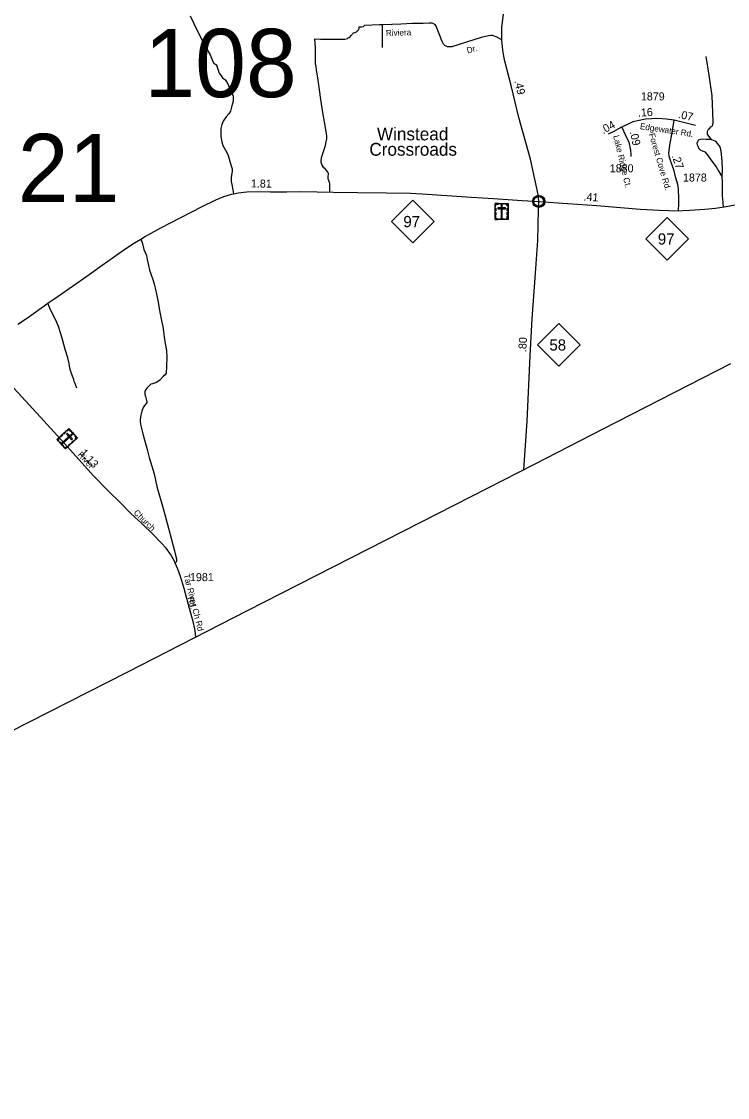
# Model space of a CAD drawing. Extents: x 2220236 to 2384410, y 720751 to 894131.
# Drawn here: x 2308913 to 2319935, y 748943 to 765749 of the extents above; entities that cross this region are included whole.
import ezdxf

# ---------------------------------------------------------------- set-up
doc = ezdxf.new("R2010")
doc.units = 0
doc.layers.add('Default', color=7, linetype='Continuous')

msp = doc.modelspace()

# ---------------------------------------------------------------- linework, layer by layer
at = {"layer": 'Default'}
for points in [[(2316412, 765463), (2316412, 765563), (2316414, 765660), (2316442, 765900), (2316511, 766216)], [(2311547, 765836), (2311602, 765718), (2311766, 765389), (2311859, 765228), (2311891, 765149), (2311914, 765096), (2311940, 765082), (2311960, 765066), (2311965, 765054), (2311970, 765038), (2311979, 765003), (2312000, 764945), (2312018, 764915), (2312053, 764871), (2312090, 764846), (2312120, 764807), (2312143, 764751), (2312164, 764703), (2312180, 764666), (2312196, 764635), (2312208, 764610), (2312215, 764585), (2312217, 764561), (2312217, 764504), (2312196, 764430), (2312178, 764349), (2312150, 764309), (2312108, 764263), (2312062, 764191), (2312041, 764141), (2312027, 764078), (2312023, 764002), (2312025, 763951), (2312039, 763870), (2312057, 763812), (2312097, 763740), (2312134, 763673), (2312157, 763606), (2312171, 763546), (2312192, 763481), (2312203, 763447), (2312201, 763407), (2312194, 763357), (2312187, 763308), (2312187, 763250), (2312198, 763202), (2312212, 763121), (2312223, 763058)], [(2316412, 765463), (2316325, 765512), (2316266, 765530), (2316242, 765532), (2316203, 765527), (2316092, 765500), (2315745, 765389), (2315629, 765356), (2315592, 765353), (2315562, 765354), (2315524, 765374), (2315500, 765398), (2315483, 765438), (2315387, 765675), (2315375, 765691), (2315360, 765704), (2315350, 765712), (2315324, 765721), (2315279, 765726), (2315184, 765718), (2315012, 765716), (2314843, 765710), (2314551, 765700), (2314501, 765698), (2314269, 765687)], [(2314549, 765344), (2314549, 765469), (2314551, 765620), (2314551, 765700)], [(2313726, 763084), (2313729, 763148), (2313726, 763220), (2313717, 763250), (2313712, 763264), (2313703, 763289), (2313703, 763317), (2313703, 763338), (2313705, 763359), (2313705, 763377), (2313696, 763398), (2313657, 763442), (2313652, 763447), (2313631, 763465), (2313615, 763488), (2313604, 763514), (2313592, 763551), (2313592, 763583), (2313604, 763639), (2313631, 763736), (2313657, 763812), (2313671, 763872), (2313680, 763919), (2313682, 763960), (2313671, 764032), (2313641, 764182), (2313620, 764329), (2313585, 764530), (2313546, 764832), (2313516, 764996), (2313514, 765049), (2313504, 765091), (2313504, 765202), (2313502, 765339), (2313497, 765406), (2313497, 765433), (2313495, 765454), (2313495, 765480), (2313583, 765472), (2313715, 765474), (2313846, 765474), (2313893, 765474), (2313932, 765472), (2313962, 765476), (2313983, 765478), (2314004, 765485), (2314015, 765492), (2314029, 765499), (2314045, 765509), (2314061, 765529), (2314068, 765541), (2314075, 765550), (2314082, 765557), (2314089, 765566), (2314096, 765573), (2314115, 765580), (2314131, 765585), (2314142, 765589), (2314149, 765594), (2314161, 765606), (2314175, 765617), (2314182, 765627), (2314184, 765647), (2314186, 765666), (2314223, 765666), (2314251, 765670), (2314269, 765687)], [(2316989, 762939), (2316980, 763045), (2316955, 763165), (2316858, 763600), (2316677, 764251), (2316558, 764750), (2316459, 765130), (2316441, 765206), (2316429, 765300), (2316412, 765463)], [(2319693, 763901), (2319664, 763933), (2319643, 763957), (2319631, 763976), (2319624, 763991), (2319622, 764012), (2319624, 764026), (2319627, 764045), (2319638, 764066), (2319657, 764085), (2319676, 764102), (2319695, 764116), (2319704, 764137), (2319712, 764172), (2319712, 764226), (2319707, 764279), (2319705, 764326), (2319697, 764591), (2319650, 764911), (2319601, 765201)], [(2319099, 764206), (2318984, 764224), (2318844, 764235), (2318654, 764224), (2318456, 764181), (2318286, 764100)], [(2319170, 762792), (2319177, 762906), (2319173, 762982), (2319170, 763135), (2319161, 763201), (2319125, 763324), (2319101, 763418), (2319070, 763507), (2319047, 763580), (2319025, 763648), (2319020, 763700), (2319040, 763851), (2319064, 763987), (2319103, 764206)], [(2319434, 764127), (2319290, 764163), (2319103, 764206), (2319099, 764206)], [(2318286, 764100), (2318279, 764097), (2318150, 764025), (2318074, 763989)], [(2318286, 764100), (2318340, 763986), (2318394, 763864), (2318423, 763741), (2318426, 763666), (2318424, 763642)], [(2319693, 763901), (2319653, 763907), (2319603, 763908), (2319541, 763910), (2319513, 763905), (2319490, 763900), (2319478, 763891), (2319466, 763870), (2319459, 763846), (2319463, 763825), (2319475, 763792), (2319489, 763768), (2319501, 763752), (2319516, 763740), (2319539, 763731), (2319563, 763723), (2319582, 763712), (2319615, 763676), (2319693, 763568), (2319757, 763480), (2319801, 763409), (2319830, 763357), (2319854, 763325)], [(2319854, 763325), (2319856, 763431), (2319851, 763572), (2319837, 763723), (2319828, 763770), (2319813, 763808), (2319787, 763841), (2319764, 763863), (2319742, 763879), (2319719, 763889), (2319693, 763901)], [(2319873, 762850), (2319868, 762924), (2319859, 763027), (2319856, 763117), (2319858, 763243), (2319854, 763325)], [(2308858, 761023), (2309007, 761123), (2309323, 761348), (2309487, 761460), (2309932, 761773), (2310173, 761943), (2310526, 762193), (2310676, 762293), (2310776, 762352), (2310831, 762384), (2311086, 762527), (2311724, 762856), (2311945, 762964), (2312072, 763016), (2312193, 763051), (2312223, 763058), (2312298, 763075), (2312430, 763089), (2312600, 763094), (2312800, 763091), (2313053, 763091), (2313275, 763095), (2313782, 763083), (2314163, 763076), (2314611, 763071), (2314988, 763066), (2315168, 763058), (2315936, 763007), (2316283, 762984), (2316731, 762953), (2316989, 762939)], [(2319170, 762792), (2319240, 762797), (2319349, 762800), (2319581, 762817), (2319750, 762835), (2319914, 762860), (2320056, 762884), (2320186, 762912), (2320320, 762943), (2320553, 763010), (2320646, 763047)], [(2316756, 758748), (2316808, 759508), (2316852, 760529), (2316887, 761105), (2316937, 761818), (2316974, 762327), (2316983, 762809), (2316989, 762939)], [(2316989, 762939), (2317895, 762876), (2318571, 762818), (2318869, 762805), (2319170, 762792)], [(2310776, 762352), (2310796, 762295), (2310823, 762190), (2310864, 762092), (2310876, 762030), (2310896, 761940), (2310913, 761866), (2310933, 761809), (2310968, 761702), (2310986, 761647), (2311000, 761586), (2311026, 761472), (2311044, 761367), (2311068, 761237), (2311104, 761055), (2311119, 760985), (2311130, 760907), (2311138, 760824), (2311154, 760721), (2311175, 760611), (2311183, 760508), (2311179, 760359), (2311169, 760256), (2311157, 760232), (2311127, 760202), (2311073, 760147), (2311037, 760119), (2311011, 760105), (2310989, 760098), (2310957, 760092), (2310934, 760083), (2310907, 760061), (2310873, 760030), (2310847, 759995), (2310841, 759966), (2310838, 759926), (2310847, 759891), (2310857, 759853), (2310871, 759808), (2310868, 759796), (2310859, 759782), (2310834, 759754), (2310813, 759719), (2310790, 759665), (2310776, 759600), (2310772, 759565), (2310768, 759530), (2310768, 759495), (2310776, 759434), (2310809, 759310), (2310873, 759065), (2310904, 758937), (2310983, 758683), (2311026, 758487), (2311127, 758142), (2311207, 757834), (2311302, 757479), (2311321, 757393), (2311331, 757357), (2311334, 757324), (2311333, 757314), (2311327, 757303), (2311314, 757290)], [(2309776, 760023), (2309763, 760064), (2309749, 760094), (2309737, 760126), (2309728, 760156), (2309709, 760211), (2309687, 760267), (2309669, 760336), (2309659, 760405), (2309638, 760494), (2309596, 760627), (2309551, 760783), (2309527, 760869), (2309489, 760985), (2309447, 761086), (2309401, 761172), (2309354, 761271), (2309323, 761348)], [(2319981, 760403), (2317987, 759382), (2316918, 758831), (2315940, 758332), (2312438, 756546), (2310566, 755586), (2308713, 754646), (2307603, 754075), (2306331, 753423), (2305629, 753064), (2303724, 752098), (2302269, 751355), (2301514, 750963), (2300820, 750611), (2300140, 750264), (2297549, 748943)], [(2311633, 756133), (2311628, 756190), (2311620, 756262), (2311592, 756379), (2311538, 756582), (2311451, 756892), (2311397, 757078), (2311355, 757197), (2311314, 757290), (2311302, 757319), (2311238, 757430), (2311169, 757521), (2311096, 757606), (2310966, 757736), (2310793, 757910), (2310619, 758065), (2310462, 758226), (2310264, 758419), (2310039, 758651), (2309585, 759157), (2309154, 759631), (2308680, 760148)]]:
    msp.add_lwpolyline(points, dxfattribs=at)
for points in [[(2316911, 762951), (2316912, 762957), (2316914, 762963), (2316917, 762971), (2316920, 762976), (2316923, 762982), (2316927, 762987), (2316931, 762992), (2316936, 762996), (2316941, 763001), (2316947, 763004), (2316952, 763007), (2316957, 763010), (2316962, 763012), (2316968, 763014), (2316972, 763015), (2316977, 763016), (2316981, 763017), (2316987, 763017), (2316992, 763017), (2316997, 763016), (2317002, 763016), (2317007, 763015), (2317012, 763013), (2317017, 763011), (2317024, 763008), (2317030, 763005), (2317035, 763001), (2317041, 762997), (2317044, 762994), (2317048, 762990), (2317052, 762985), (2317055, 762981), (2317058, 762976), (2317061, 762970), (2317063, 762965), (2317064, 762960), (2317065, 762956), (2317067, 762950), (2317067, 762945), (2317067, 762939), (2317067, 762933), (2317067, 762928), (2317066, 762922), (2317064, 762916), (2317062, 762910), (2317060, 762905), (2317057, 762899), (2317053, 762894), (2317050, 762889), (2317046, 762884), (2317041, 762879), (2317036, 762875), (2317030, 762872), (2317026, 762869), (2317019, 762866), (2317012, 762863), (2317006, 762862), (2317000, 762861), (2316995, 762860), (2316991, 762860), (2316985, 762860), (2316981, 762860), (2316975, 762861), (2316969, 762862), (2316965, 762864), (2316960, 762865), (2316955, 762867), (2316951, 762870), (2316944, 762874), (2316939, 762878), (2316934, 762882), (2316929, 762887), (2316926, 762891), (2316923, 762895), (2316919, 762903), (2316917, 762906), (2316916, 762910), (2316913, 762918), (2316911, 762925), (2316911, 762931), (2316910, 762937), (2316910, 762942), (2316911, 762948)], [(2314688, 762627), (2315021, 762960), (2315354, 762627), (2315021, 762294)], [(2316310, 762909), (2316509, 762909), (2316509, 762655), (2316310, 762655)], [(2316310, 762866), (2316321, 762866), (2316321, 762898), (2316362, 762898), (2316362, 762909), (2316310, 762909)], [(2316310, 762792), (2316310, 762835), (2316321, 762835), (2316321, 762792)], [(2316351, 762841), (2316351, 762823), (2316468, 762823), (2316468, 762841)], [(2316384, 762909), (2316436, 762909), (2316436, 762898), (2316384, 762898)], [(2316419, 762880), (2316400, 762880), (2316400, 762677), (2316419, 762677)], [(2316509, 762866), (2316498, 762866), (2316498, 762898), (2316457, 762898), (2316457, 762909), (2316509, 762909)], [(2316497, 762793), (2316497, 762836), (2316509, 762836), (2316509, 762793)], [(2316310, 762725), (2316310, 762768), (2316321, 762768), (2316321, 762725)], [(2316343, 762655), (2316343, 762666), (2316321, 762666), (2316321, 762707), (2316310, 762707), (2316310, 762655)], [(2316367, 762666), (2316452, 762666), (2316452, 762655), (2316367, 762655)], [(2316476, 762655), (2316476, 762666), (2316498, 762666), (2316498, 762707), (2316509, 762707), (2316509, 762655)], [(2316497, 762727), (2316497, 762770), (2316509, 762770), (2316509, 762727)], [(2318661, 762354), (2318994, 762687), (2319327, 762354), (2318994, 762021)], [(2316967, 760700), (2317300, 761033), (2317633, 760700), (2317300, 760367)], [(2309652, 759392), (2309786, 759245), (2309598, 759073), (2309464, 759220)], [(2309704, 759292), (2309691, 759306), (2309541, 759169), (2309554, 759155)], [(2309565, 759313), (2309597, 759342), (2309604, 759334), (2309573, 759304)], [(2309629, 759316), (2309615, 759303), (2309695, 759217), (2309708, 759229)], [(2309620, 759363), (2309627, 759354), (2309651, 759376), (2309678, 759346), (2309687, 759354), (2309652, 759392)], [(2309702, 759337), (2309737, 759299), (2309728, 759292), (2309693, 759330)], [(2309486, 759196), (2309495, 759204), (2309480, 759220), (2309510, 759247), (2309502, 759255), (2309464, 759220)], [(2309511, 759185), (2309568, 759123), (2309560, 759115), (2309503, 759178)], [(2309515, 759267), (2309547, 759297), (2309555, 759288), (2309523, 759259)], [(2309644, 759130), (2309676, 759160), (2309683, 759151), (2309651, 759122)], [(2309692, 759175), (2309724, 759204), (2309732, 759196), (2309700, 759167)], [(2309754, 759216), (2309746, 759224), (2309770, 759246), (2309743, 759276), (2309751, 759283), (2309786, 759245)], [(2309576, 759098), (2309584, 759105), (2309599, 759089), (2309629, 759117), (2309636, 759108), (2309598, 759073)]]:
    msp.add_lwpolyline(points, close=True, dxfattribs=at)
for radius in [94.3, 76.7]:
    msp.add_circle((2316989, 762939), radius, dxfattribs=at)

# ---------------------------------------------------------------- texts
for s, height, p in [('108', 1066.3, (2310831, 764568)), ('1879', 125, (2318583, 764517)), ('21', 1066.3, (2308855, 762928)), ('Winstead', 200, (2314462, 763893)), ('Crossroads', 200, (2314344, 763653)), ('1880', 125, (2318097, 763394)), ('1878', 125, (2319240, 763250)), ('97', 175, (2314875, 762537)), ('97', 175, (2318848, 762265)), ('58', 175, (2317155, 760610)), ('1981', 125, (2311543, 757008))]:
    msp.add_text(s, height=height, dxfattribs=at).set_placement(p)
for s, height, rotation, p in [('Riviera', 95, 1.6987, (2314603, 765522)), ('Dr.', 95, 17.0869, (2315880, 765247)), ('.49', 125, 283.4371, (2316606, 764821)), ('.16', 125, 3.2412, (2318540, 764262)), ('.07', 125, 346.9993, (2319158, 764246)), ('.04', 125, 29.0662, (2317993, 763987)), ('.09', 125, 283.2348, (2318407, 764026)), ('Edgewater Rd.', 95, 351.3807, (2318564, 764070)), ('Lake Ridge Ct.', 95, 283.2348, (2318151, 763962)), ('Forest Cove Rd.', 95, 286.3821, (2318706, 763989)), ('.27', 125, 289.431, (2319063, 763650)), ('1.81', 125, 359.1926, (2312494, 763158)), ('.41', 125, 356.0116, (2317685, 762953)), ('.80', 125, 86.4553, (2316792, 760583)), ('River', 95, 312.5025, (2309783, 758978)), ('1.13', 125, 312.5281, (2309816, 759003)), ('Church', 95, 315.2094, (2310656, 758069)), ('Tar River Ch Rd', 95, 284.4438, (2311441, 757108)), ('Rd.', 95, 285.6613, (2311503, 756750))]:
    msp.add_text(s, height=height, rotation=rotation, dxfattribs=at).set_placement(p)

doc.saveas('drawing.dxf')
